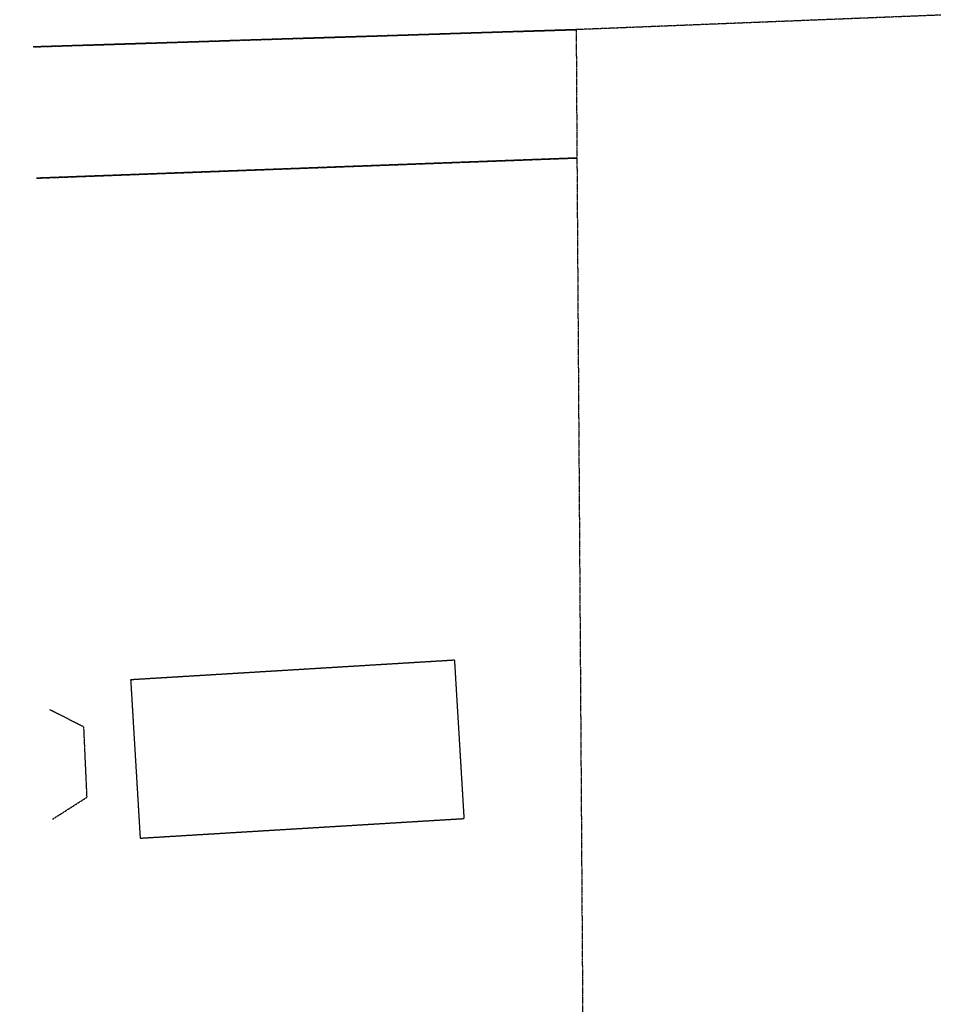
# Model space of a CAD drawing. Header units: metres. Extents: x -270273 to 328371, y -146885 to 591473.
# Tile 262 of 473: x -269338 to -198198, y 438410 to 515106. Entities that reach past the tile are written whole.
import ezdxf

# ---------------------------------------------------------------- set-up
doc = ezdxf.new("R2010")
doc.units = ezdxf.units.M
doc.linetypes.add('STIPPELFIJN', pattern=[0.375, 0.25, -0.125])
doc.layers.add('B-XX-VH-KANTVERHARDING-GN', color=60, linetype='STIPPELFIJN')

msp = doc.modelspace()

# ---------------------------------------------------------------- linework, layer by layer
at = {"layer": 'B-XX-VH-KANTVERHARDING-GN'}
for points in [[(-269338.1772, 553885.2522), (-252294.4385, 554600.8321), (-243354.6243, 555009.1397), (-198661.7442, 557026.2711), (-187931.7153, 515850.7258), (-226006.8259, 514329.354), (-268295.5154, 512984.7992)], [(-268295.5154, 512984.7992), (-226006.8259, 514329.354), (-225948.3768, 504332.7668), (-268034.897, 502761.5321)], [(-268034.897, 502761.5321), (-225948.3768, 504332.7668), (-225350.2173, 414934.9529), (-265735.8641, 412577.4683)], [(-259958.7244, 451352.8722), (-234721.3123, 452881.8458), (-235462.1447, 465212.6162), (-260699.6855, 463682.6509), (-259958.7244, 451352.8722)], [(-264368.2099, 460021.1721), (-266979.1023, 461345.9204)], [(-264368.2099, 460021.1721), (-264119.7555, 454528.5676)], [(-266762.2825, 452840.7397), (-264119.7555, 454528.5676)]]:
    msp.add_lwpolyline(points, dxfattribs=at)

doc.saveas('drawing.dxf')
